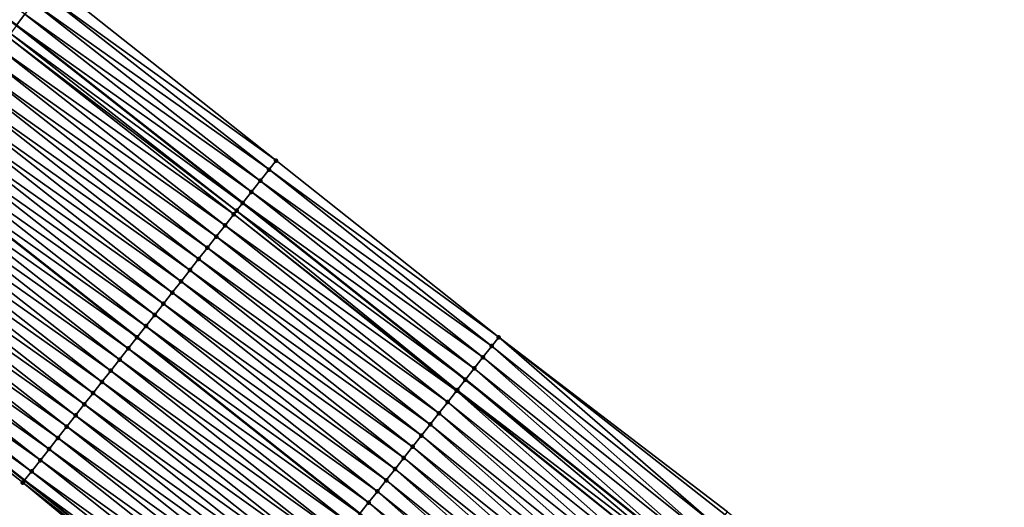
# Model space of a CAD drawing. Header units: feet. Extents: x 2017424 to 2024169, y 808042 to 818730.
# Tile 316 of 329: x 2022584 to 2022653, y 814364 to 814398. Entities that reach past the tile are written whole.
import ezdxf

# ---------------------------------------------------------------- set-up
doc = ezdxf.new("R2010")
doc.units = ezdxf.units.FT
doc.header["$MEASUREMENT"] = 0
for name, color, linetype, lineweight in [('EP_Travel Lane', 172, 'Continuous', 53), ('NB-Road Shots', 141, 'Continuous', 100), ('NB-Road X-Section', 40, 'Continuous', 13), ('STRIPING', 60, 'Continuous', 53)]:
    doc.layers.add(name, color=color, linetype=linetype, lineweight=lineweight)
doc.layers.add('I-77-MM15-17_NB-Surface-BORDER', color=7, linetype='Continuous')
doc.layers.add('I-77-MM15-17_NB-Surface-TIN', color=7, linetype='Continuous')

msp = doc.modelspace()

# ---------------------------------------------------------------- linework, layer by layer
at = {"layer": 'EP_Travel Lane'}
for points in [[(2022436.501383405, 814502.3869688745, 278.5943239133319), (2022453.187408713, 814491.3878505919, 279.3678403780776), (2022469.960548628, 814480.1808451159, 280.1248150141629), (2022486.437712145, 814468.8677524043, 280.8438966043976), (2022502.912455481, 814457.5563213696, 281.6437558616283), (2022519.364863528, 814445.6746814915, 282.397187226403), (2022535.485300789, 814433.8634208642, 283.1943711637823), (2022551.66838287, 814421.904837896, 283.9933528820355), (2022567.623879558, 814409.8696739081, 284.7538583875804), (2022583.578756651, 814397.8349772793, 285.5358198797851), (2022599.492857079, 814385.3559907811, 286.2586982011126), (2022615.16319745, 814372.9462483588, 286.9220823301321), (2022630.910096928, 814360.3592034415, 287.6390134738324), (2022646.363024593, 814347.6813434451, 288.3313061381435), (2022661.816714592, 814335.0028580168, 288.9959065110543), (2022677.206288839, 814321.8069239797, 289.6425014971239), (2022692.293727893, 814308.6974919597, 290.3582548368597), (2022707.399450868, 814295.5359577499, 291.0643092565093), (2022722.423550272, 814282.3528910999, 291.7599435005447), (2022737.447985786, 814269.1695295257, 292.4432068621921), (2022752.449147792, 814255.8455540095, 293.1125022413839), (2022767.371049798, 814242.5469800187, 293.8088153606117), (2022782.395149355, 814229.0650125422, 294.5513637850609)], [(2022422.866419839, 814481.6365759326, 277.5953129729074), (2022439.554069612, 814470.6363868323, 278.3151810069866), (2022455.948422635, 814459.6945810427, 279.0055293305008), (2022472.429681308, 814448.3860954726, 279.7034446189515), (2022488.915409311, 814437.0745433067, 280.252218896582), (2022504.734931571, 814425.6150870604, 280.8348896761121), (2022520.860066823, 814413.8003842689, 281.4652631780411), (2022536.768550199, 814402.0424437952, 282.1749077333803), (2022552.725660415, 814390.006062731, 282.8795338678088), (2022568.682401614, 814377.9699600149, 283.5969408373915), (2022584.137333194, 814365.8545024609, 284.2994493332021), (2022599.807654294, 814353.4460540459, 284.9861975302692), (2022615.215788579, 814341.120437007, 285.6930206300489), (2022630.668926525, 814328.4424044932, 286.3776769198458), (2022646.120596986, 814315.7655759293, 287.1156403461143), (2022661.083339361, 814303.1523471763, 287.8029821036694), (2022676.315716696, 814290.2122915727, 288.5668324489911), (2022691.440887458, 814277.2549136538, 289.3512160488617), (2022706.463531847, 814264.0731237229, 290.1004089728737), (2022721.486653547, 814250.8909149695, 290.8320312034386), (2022736.360581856, 814237.6979294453, 291.5224315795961), (2022751.290612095, 814224.4090451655, 292.2294043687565), (2022765.93421145, 814211.228142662, 292.9237701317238), (2022780.590182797, 814197.6377920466, 293.6343164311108)]]:
    msp.add_polyline3d(points, dxfattribs=at)
at = {"layer": 'I-77-MM15-17_NB-Surface-BORDER', "color": 3, "linetype": 'Continuous', "lineweight": -3}
for points in [[(2022569.977392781, 814413.004066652, 284.9913906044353), (2022585.903485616, 814400.9310511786, 285.7707104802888), (2022601.829217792, 814388.3193375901, 286.4889698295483), (2022617.491384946, 814375.9000271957, 287.1657026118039), (2022633.5776675, 814363.6267319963, 287.9253223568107), (2022649.291633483, 814351.2675721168, 288.6269676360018), (2022664.919051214, 814338.8019111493, 289.3106404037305), (2022680.733654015, 814325.884244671, 289.9714517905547), (2022695.930248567, 814312.9010111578, 290.697844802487), (2022711.129574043, 814299.8068723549, 291.4271212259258), (2022726.199331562, 814286.6760408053, 292.126420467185), (2022741.328782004, 814273.6113015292, 292.790379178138), (2022756.200099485, 814260.074990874, 293.4534923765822), (2022770.134460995, 814245.6629141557, 294.0602586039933), (2022785.345967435, 814232.2590478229, 294.7774756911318)], [(2022780.173136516, 814197.1852651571, 293.5812173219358), (2022765.714295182, 814210.9894531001, 292.8945522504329), (2022751.15893774, 814224.2602618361, 292.2115319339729), (2022736.178017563, 814237.4916983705, 291.4986828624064), (2022721.118423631, 814250.4685502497, 290.782546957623), (2022706.131713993, 814263.6924901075, 290.0551970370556), (2022691.043186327, 814276.7986129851, 289.2953614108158), (2022675.922343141, 814289.7565755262, 288.5111486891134), (2022660.81247296, 814302.8384393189, 287.7624959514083), (2022645.361589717, 814314.8332538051, 286.9877210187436), (2022629.909807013, 814327.5102613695, 286.2553828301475), (2022614.650795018, 814340.4269575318, 285.607187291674), (2022599.440062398, 814352.9787763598, 284.9315571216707), (2022584.010182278, 814365.6929084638, 284.2812309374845), (2022568.561657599, 814377.8087969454, 283.5788104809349)]]:
    msp.add_polyline3d(points, dxfattribs=at)
at = {"layer": 'I-77-MM15-17_NB-Surface-TIN', "color": 128, "linetype": 'Continuous', "lineweight": -3}
for points in [[(2022584.160474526, 814398.6098121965, 285.5963129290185), (2022567.762854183, 814410.0549606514, 284.7712359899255), (2022583.578756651, 814397.8349772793, 285.5358198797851)], [(2022585.361386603, 814400.2091336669, 285.7167679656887), (2022601.829217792, 814388.3193375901, 286.4889698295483), (2022585.903485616, 814400.9310511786, 285.7707104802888)], [(2022601.333572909, 814387.690768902, 286.4416703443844), (2022585.361386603, 814400.2091336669, 285.7167679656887), (2022584.760901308, 814399.4094949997, 285.657553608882)], [(2022601.333572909, 814387.690768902, 286.4416703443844), (2022601.829217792, 814388.3193375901, 286.4889698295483), (2022585.361386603, 814400.2091336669, 285.7167679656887)], [(2022600.714378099, 814386.9055287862, 286.3828030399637), (2022584.760901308, 814399.4094949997, 285.657553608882), (2022584.160474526, 814398.6098121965, 285.5963129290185)], [(2022600.714378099, 814386.9055287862, 286.3828030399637), (2022601.333572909, 814387.690768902, 286.4416703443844), (2022584.760901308, 814399.4094949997, 285.657553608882)], [(2022600.095231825, 814386.1202502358, 286.3221682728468), (2022584.160474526, 814398.6098121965, 285.5963129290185), (2022583.578756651, 814397.8349772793, 285.5358198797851)], [(2022600.095231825, 814386.1202502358, 286.3221682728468), (2022600.714378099, 814386.9055287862, 286.3828030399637), (2022584.160474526, 814398.6098121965, 285.5963129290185)], [(2022599.476211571, 814385.33487189, 286.2569443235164), (2022583.560082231, 814397.8101033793, 285.5338779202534), (2022583.148345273, 814397.2613211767, 285.4851011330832)], [(2022583.560082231, 814397.8101033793, 285.5338779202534), (2022599.492857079, 814385.3559907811, 286.2586982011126), (2022583.578756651, 814397.8349772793, 285.5358198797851)], [(2022599.476211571, 814385.33487189, 286.2569443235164), (2022599.492857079, 814385.3559907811, 286.2586982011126), (2022583.560082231, 814397.8101033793, 285.5338779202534)], [(2022600.095231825, 814386.1202502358, 286.3221682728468), (2022583.578756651, 814397.8349772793, 285.5358198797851), (2022599.492857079, 814385.3559907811, 286.2586982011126)], [(2022598.857320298, 814384.5493914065, 286.1870234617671), (2022582.960038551, 814397.0101316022, 285.4593701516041), (2022582.360365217, 814396.2098804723, 285.3720370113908)], [(2022599.055524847, 814384.8012244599, 286.2143266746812), (2022583.148345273, 814397.2613211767, 285.4851011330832), (2022582.960038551, 814397.0101316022, 285.4593701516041)], [(2022598.857320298, 814384.5493914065, 286.1870234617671), (2022599.055524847, 814384.8012244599, 286.2143266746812), (2022582.960038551, 814397.0101316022, 285.4593701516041)], [(2022599.055524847, 814384.8012244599, 286.2143266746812), (2022599.476211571, 814385.33487189, 286.2569443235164), (2022583.148345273, 814397.2613211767, 285.4851011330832)], [(2022598.238935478, 814383.7635098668, 286.0986596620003), (2022582.360365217, 814396.2098804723, 285.3720370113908), (2022581.760489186, 814395.409782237, 285.291723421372)], [(2022598.238935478, 814383.7635098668, 286.0986596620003), (2022598.857320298, 814384.5493914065, 286.1870234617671), (2022582.360365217, 814396.2098804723, 285.3720370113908)], [(2022597.620447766, 814382.9777098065, 286.014042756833), (2022581.760489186, 814395.409782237, 285.291723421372), (2022581.160585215, 814394.6097050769, 285.2123774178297)], [(2022597.620447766, 814382.9777098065, 286.014042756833), (2022598.238935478, 814383.7635098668, 286.0986596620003), (2022581.760489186, 814395.409782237, 285.291723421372)], [(2022597.001851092, 814382.191996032, 285.9333937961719), (2022581.160585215, 814394.6097050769, 285.2123774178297), (2022580.560596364, 814393.809691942, 285.1359708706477)], [(2022597.001851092, 814382.191996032, 285.9333937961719), (2022597.620447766, 814382.9777098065, 286.014042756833), (2022581.160585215, 814394.6097050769, 285.2123774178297)], [(2022596.383193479, 814381.4063305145, 285.8549639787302), (2022580.560596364, 814393.809691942, 285.1359708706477), (2022579.960495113, 814393.0097635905, 285.0634568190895)], [(2022596.383193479, 814381.4063305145, 285.8549639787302), (2022597.001851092, 814382.191996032, 285.9333937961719), (2022580.560596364, 814393.809691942, 285.1359708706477)], [(2022595.764514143, 814380.6206821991, 285.7773252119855), (2022579.960495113, 814393.0097635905, 285.0634568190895), (2022579.36055997, 814392.2097099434, 284.9851903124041)], [(2022595.764514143, 814380.6206821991, 285.7773252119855), (2022596.383193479, 814381.4063305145, 285.8549639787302), (2022579.960495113, 814393.0097635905, 285.0634568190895)], [(2022595.145880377, 814379.8349977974, 285.6980269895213), (2022579.36055997, 814392.2097099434, 284.9851903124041), (2022578.760670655, 814391.4096217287, 284.9053367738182)], [(2022595.145880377, 814379.8349977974, 285.6980269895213), (2022595.764514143, 814380.6206821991, 285.7773252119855), (2022579.36055997, 814392.2097099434, 284.9851903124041)], [(2022594.52736139, 814379.0492225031, 285.6145489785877), (2022578.760670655, 814391.4096217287, 284.9053367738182), (2022578.16087497, 814390.6094628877, 284.8222407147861)], [(2022594.52736139, 814379.0492225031, 285.6145489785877), (2022595.145880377, 814379.8349977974, 285.6980269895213), (2022578.760670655, 814391.4096217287, 284.9053367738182)], [(2022593.908920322, 814378.2633855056, 285.5282334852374), (2022578.16087497, 814390.6094628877, 284.8222407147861), (2022577.561044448, 814389.8093303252, 284.7403511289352)], [(2022593.908920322, 814378.2633855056, 285.5282334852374), (2022594.52736139, 814379.0492225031, 285.6145489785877), (2022578.16087497, 814390.6094628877, 284.8222407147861)], [(2022593.290358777, 814377.477643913, 285.4463052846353), (2022577.561044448, 814389.8093303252, 284.7403511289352), (2022576.961027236, 814389.0093385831, 284.6649267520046)], [(2022593.290358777, 814377.477643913, 285.4463052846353), (2022593.908920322, 814378.2633855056, 285.5282334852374), (2022577.561044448, 814389.8093303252, 284.7403511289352)], [(2022592.671723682, 814376.6919605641, 285.3670554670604), (2022576.961027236, 814389.0093385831, 284.6649267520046), (2022576.368005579, 814388.2186672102, 284.590270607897)], [(2022592.671723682, 814376.6919605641, 285.3670554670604), (2022593.290358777, 814377.477643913, 285.4463052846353), (2022576.961027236, 814389.0093385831, 284.6649267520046)], [(2022592.053066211, 814375.906294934, 285.2886204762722), (2022576.361013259, 814388.2093444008, 284.5893903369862), (2022575.761145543, 814387.4092398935, 284.5087887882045)], [(2022576.361013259, 814388.2093444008, 284.5893903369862), (2022592.060202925, 814375.9153582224, 285.2895252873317), (2022576.368005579, 814388.2186672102, 284.590270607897)], [(2022592.053066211, 814375.906294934, 285.2886204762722), (2022592.060202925, 814375.9153582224, 285.2895252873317), (2022576.361013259, 814388.2093444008, 284.5893903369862)], [(2022592.671723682, 814376.6919605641, 285.3670554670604), (2022576.368005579, 814388.2186672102, 284.590270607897), (2022592.060202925, 814375.9153582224, 285.2895252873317)], [(2022617.003899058, 814375.281569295, 287.1149934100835), (2022601.333572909, 814387.690768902, 286.4416703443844), (2022600.714378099, 814386.9055287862, 286.3828030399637)], [(2022601.333572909, 814387.690768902, 286.4416703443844), (2022617.491384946, 814375.9000271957, 287.1657026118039), (2022601.829217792, 814388.3193375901, 286.4889698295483)], [(2022617.003899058, 814375.281569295, 287.1149934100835), (2022617.491384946, 814375.9000271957, 287.1657026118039), (2022601.333572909, 814387.690768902, 286.4416703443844)], [(2022591.434470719, 814375.1205802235, 285.2079284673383), (2022575.761145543, 814387.4092398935, 284.5087887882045), (2022575.160993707, 814386.6093496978, 284.4380265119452)], [(2022591.434470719, 814375.1205802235, 285.2079284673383), (2022592.053066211, 814375.906294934, 285.2886204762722), (2022575.761145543, 814387.4092398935, 284.5087887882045)], [(2022590.81573118, 814374.3349795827, 285.132482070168), (2022575.160993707, 814386.6093496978, 284.4380265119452), (2022574.561120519, 814385.8092493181, 284.3576144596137)], [(2022590.81573118, 814374.3349795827, 285.132482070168), (2022591.434470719, 814375.1205802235, 285.2079284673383), (2022575.160993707, 814386.6093496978, 284.4380265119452)], [(2022616.384906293, 814374.4961691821, 287.0487684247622), (2022600.714378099, 814386.9055287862, 286.3828030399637), (2022600.095231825, 814386.1202502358, 286.3221682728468)], [(2022616.384906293, 814374.4961691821, 287.0487684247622), (2022617.003899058, 814375.281569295, 287.1149934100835), (2022600.714378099, 814386.9055287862, 286.3828030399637)], [(2022590.197093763, 814373.5492980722, 285.0533167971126), (2022574.561120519, 814385.8092493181, 284.3576144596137), (2022573.961210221, 814385.0091769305, 284.2784875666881)], [(2022590.197093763, 814373.5492980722, 285.0533167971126), (2022590.81573118, 814374.3349795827, 285.132482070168), (2022574.561120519, 814385.8092493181, 284.3576144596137)], [(2022615.765993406, 814373.7107058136, 286.9796345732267), (2022600.095231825, 814386.1202502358, 286.3221682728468), (2022599.492857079, 814385.3559907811, 286.2586982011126)], [(2022615.765993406, 814373.7107058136, 286.9796345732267), (2022616.384906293, 814374.4961691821, 287.0487684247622), (2022600.095231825, 814386.1202502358, 286.3221682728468)], [(2022589.578402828, 814372.7636589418, 284.976100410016), (2022573.961210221, 814385.0091769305, 284.2784875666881), (2022573.361125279, 814384.2092362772, 284.2054087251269)], [(2022589.578402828, 814372.7636589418, 284.976100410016), (2022590.197093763, 814373.5492980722, 285.0533167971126), (2022573.961210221, 814385.0091769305, 284.2784875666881)], [(2022615.146805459, 814372.9254602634, 286.9205172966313), (2022599.476211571, 814385.33487189, 286.2569443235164), (2022599.055524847, 814384.8012244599, 286.2143266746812)], [(2022599.476211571, 814385.33487189, 286.2569443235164), (2022615.16319745, 814372.9462483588, 286.9220823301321), (2022599.492857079, 814385.3559907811, 286.2586982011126)], [(2022615.146805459, 814372.9254602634, 286.9205172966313), (2022615.16319745, 814372.9462483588, 286.9220823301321), (2022599.476211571, 814385.33487189, 286.2569443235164)], [(2022615.765993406, 814373.7107058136, 286.9796345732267), (2022599.492857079, 814385.3559907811, 286.2586982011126), (2022615.16319745, 814372.9462483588, 286.9220823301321)], [(2022588.959644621, 814371.9780730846, 284.9013338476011), (2022573.361125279, 814384.2092362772, 284.2054087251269), (2022572.76106479, 814383.4092771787, 284.1314830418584)], [(2022588.959644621, 814371.9780730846, 284.9013338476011), (2022589.578402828, 814372.7636589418, 284.976100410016), (2022573.361125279, 814384.2092362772, 284.2054087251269)], [(2022614.527662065, 814372.140179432, 286.859777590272), (2022598.857320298, 814384.5493914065, 286.1870234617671), (2022598.238935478, 814383.7635098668, 286.0986596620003)], [(2022614.570058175, 814372.1940223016, 286.8651849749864), (2022599.055524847, 814384.8012244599, 286.2143266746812), (2022598.857320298, 814384.5493914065, 286.1870234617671)], [(2022614.527662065, 814372.140179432, 286.859777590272), (2022614.570058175, 814372.1940223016, 286.8651849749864), (2022598.857320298, 814384.5493914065, 286.1870234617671)], [(2022614.570058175, 814372.1940223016, 286.8651849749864), (2022615.146805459, 814372.9254602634, 286.9205172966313), (2022599.055524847, 814384.8012244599, 286.2143266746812)], [(2022613.909055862, 814371.3544732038, 286.7794755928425), (2022598.238935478, 814383.7635098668, 286.0986596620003), (2022597.620447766, 814382.9777098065, 286.014042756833)], [(2022613.909055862, 814371.3544732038, 286.7794755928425), (2022614.527662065, 814372.140179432, 286.859777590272), (2022598.238935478, 814383.7635098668, 286.0986596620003)], [(2022588.34083234, 814371.1925300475, 284.8285364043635), (2022572.76106479, 814383.4092771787, 284.1314830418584), (2022572.161014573, 814382.6093103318, 284.0572016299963)], [(2022588.34083234, 814371.1925300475, 284.8285364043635), (2022588.959644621, 814371.9780730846, 284.9013338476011), (2022572.76106479, 814383.4092771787, 284.1314830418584)], [(2022613.290521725, 814370.5687099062, 286.6965492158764), (2022597.620447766, 814382.9777098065, 286.014042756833), (2022597.001851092, 814382.191996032, 285.9333937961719)], [(2022613.290521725, 814370.5687099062, 286.6965492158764), (2022613.909055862, 814371.3544732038, 286.7794755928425), (2022597.620447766, 814382.9777098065, 286.014042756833)], [(2022587.722047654, 814370.406965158, 284.7547340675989), (2022572.161014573, 814382.6093103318, 284.0572016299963), (2022571.561008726, 814381.8093100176, 283.9813836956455)], [(2022587.722047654, 814370.406965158, 284.7547340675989), (2022588.34083234, 814371.1925300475, 284.8285364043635), (2022572.161014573, 814382.6093103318, 284.0572016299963)], [(2022612.67182197, 814369.7830777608, 286.6196539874), (2022597.001851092, 814382.191996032, 285.9333937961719), (2022596.383193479, 814381.4063305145, 285.8549639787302)], [(2022612.67182197, 814369.7830777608, 286.6196539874), (2022613.290521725, 814370.5687099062, 286.6965492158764), (2022597.001851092, 814382.191996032, 285.9333937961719)], [(2022587.103318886, 814369.6213559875, 284.6788954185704), (2022571.561008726, 814381.8093100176, 283.9813836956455), (2022570.961074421, 814381.0092557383, 283.9030881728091)], [(2022587.103318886, 814369.6213559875, 284.6788954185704), (2022587.722047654, 814370.406965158, 284.7547340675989), (2022571.561008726, 814381.8093100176, 283.9813836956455)], [(2022586.484666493, 814368.8356863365, 284.6002755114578), (2022570.961074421, 814381.0092557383, 283.9030881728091), (2022570.361154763, 814380.2091904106, 283.8242853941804)], [(2022586.484666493, 814368.8356863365, 284.6002755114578), (2022587.103318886, 814369.6213559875, 284.6788954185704), (2022570.961074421, 814381.0092557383, 283.9030881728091)], [(2022612.053046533, 814368.9975055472, 286.5455147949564), (2022596.383193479, 814381.4063305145, 285.8549639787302), (2022595.764514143, 814380.6206821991, 285.7773252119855)], [(2022612.053046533, 814368.9975055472, 286.5455147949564), (2022612.67182197, 814369.7830777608, 286.6196539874), (2022596.383193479, 814381.4063305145, 285.8549639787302)], [(2022585.865943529, 814368.0500725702, 284.5242255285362), (2022570.361154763, 814380.2091904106, 283.8242853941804), (2022569.761141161, 814379.4091959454, 283.7487359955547)], [(2022585.865943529, 814368.0500725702, 284.5242255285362), (2022586.484666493, 814368.8356863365, 284.6002755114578), (2022570.361154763, 814380.2091904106, 283.8242853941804)], [(2022611.434332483, 814368.2118847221, 286.4691401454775), (2022595.764514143, 814380.6206821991, 285.7773252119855), (2022595.145880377, 814379.8349977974, 285.6980269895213)], [(2022611.434332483, 814368.2118847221, 286.4691401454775), (2022612.053046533, 814368.9975055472, 286.5455147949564), (2022595.764514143, 814380.6206821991, 285.7773252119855)], [(2022585.247258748, 814367.264428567, 284.4467850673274), (2022569.761141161, 814379.4091959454, 283.7487359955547), (2022569.161252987, 814378.6091068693, 283.6688429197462)], [(2022585.247258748, 814367.264428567, 284.4467850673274), (2022585.865943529, 814368.0500725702, 284.5242255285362), (2022569.761141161, 814379.4091959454, 283.7487359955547)], [(2022610.815590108, 814367.426286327, 286.3937969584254), (2022595.145880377, 814379.8349977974, 285.6980269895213), (2022594.52736139, 814379.0492225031, 285.6145489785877)], [(2022610.815590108, 814367.426286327, 286.3937969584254), (2022611.434332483, 814368.2118847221, 286.4691401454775), (2022595.145880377, 814379.8349977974, 285.6980269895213)], [(2022610.196991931, 814366.6405737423, 286.3132026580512), (2022594.52736139, 814379.0492225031, 285.6145489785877), (2022593.908920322, 814378.2633855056, 285.5282334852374)], [(2022610.196991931, 814366.6405737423, 286.3132026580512), (2022610.815590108, 814367.426286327, 286.3937969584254), (2022594.52736139, 814379.0492225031, 285.6145489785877)], [(2022584.628560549, 814366.478795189, 284.3698332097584), (2022569.161252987, 814378.6091068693, 283.6688429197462), (2022568.682401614, 814377.9699600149, 283.5969408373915)], [(2022584.628560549, 814366.478795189, 284.3698332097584), (2022585.247258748, 814367.264428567, 284.4467850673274), (2022569.161252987, 814378.6091068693, 283.6688429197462)], [(2022609.578421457, 814365.8548392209, 286.2315995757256), (2022593.908920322, 814378.2633855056, 285.5282334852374), (2022593.290358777, 814377.477643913, 285.4463052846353)], [(2022609.578421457, 814365.8548392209, 286.2315995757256), (2022610.196991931, 814366.6405737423, 286.3132026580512), (2022593.908920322, 814378.2633855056, 285.5282334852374)], [(2022568.561657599, 814377.8087969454, 283.5788104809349), (2022584.137333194, 814365.8545024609, 284.2994493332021), (2022568.682401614, 814377.9699600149, 283.5969408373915)], [(2022584.010182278, 814365.6929084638, 284.2812309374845), (2022584.137333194, 814365.8545024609, 284.2994493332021), (2022568.561657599, 814377.8087969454, 283.5788104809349)], [(2022584.628560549, 814366.478795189, 284.3698332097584), (2022568.682401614, 814377.9699600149, 283.5969408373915), (2022584.137333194, 814365.8545024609, 284.2994493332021)], [(2022608.960006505, 814365.0689815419, 286.144332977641), (2022593.290358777, 814377.477643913, 285.4463052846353), (2022592.671723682, 814376.6919605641, 285.3670554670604)], [(2022608.960006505, 814365.0689815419, 286.144332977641), (2022609.578421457, 814365.8548392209, 286.2315995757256), (2022593.290358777, 814377.477643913, 285.4463052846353)], [(2022608.341139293, 814364.2834820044, 286.0735358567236), (2022592.671723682, 814376.6919605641, 285.3670554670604), (2022592.060202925, 814375.9153582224, 285.2895252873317)], [(2022608.341139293, 814364.2834820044, 286.0735358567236), (2022608.960006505, 814365.0689815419, 286.144332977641), (2022592.671723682, 814376.6919605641, 285.3670554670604)], [(2022607.722395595, 814363.497884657, 285.9982408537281), (2022592.053066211, 814375.906294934, 285.2886204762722), (2022591.434470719, 814375.1205802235, 285.2079284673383)], [(2022592.053066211, 814375.906294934, 285.2886204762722), (2022607.729571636, 814363.506995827, 285.999114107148), (2022592.060202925, 814375.9153582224, 285.2895252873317)], [(2022607.722395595, 814363.497884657, 285.9982408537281), (2022607.729571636, 814363.506995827, 285.999114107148), (2022592.053066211, 814375.906294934, 285.2886204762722)], [(2022608.341139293, 814364.2834820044, 286.0735358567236), (2022592.060202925, 814375.9153582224, 285.2895252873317), (2022607.729571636, 814363.506995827, 285.999114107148)], [(2022632.788244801, 814362.6596924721, 287.8393589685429), (2022617.491384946, 814375.9000271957, 287.1657026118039), (2022617.003899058, 814375.281569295, 287.1149934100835)], [(2022632.788244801, 814362.6596924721, 287.8393589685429), (2022633.420619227, 814363.4343592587, 287.9084121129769), (2022617.491384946, 814375.9000271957, 287.1657026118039)], [(2022633.420619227, 814363.4343592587, 287.9084121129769), (2022633.5776675, 814363.6267319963, 287.9253223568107), (2022617.491384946, 814375.9000271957, 287.1657026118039)], [(2022632.155829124, 814361.8850595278, 287.7718042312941), (2022617.003899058, 814375.281569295, 287.1149934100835), (2022616.384906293, 814374.4961691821, 287.0487684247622)], [(2022632.155829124, 814361.8850595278, 287.7718042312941), (2022632.788244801, 814362.6596924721, 287.8393589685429), (2022617.003899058, 814375.281569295, 287.1149934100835)], [(2022607.103634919, 814362.7123007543, 285.9235641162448), (2022591.434470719, 814375.1205802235, 285.2079284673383), (2022590.81573118, 814374.3349795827, 285.132482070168)], [(2022607.103634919, 814362.7123007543, 285.9235641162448), (2022607.722395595, 814363.497884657, 285.9982408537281), (2022591.434470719, 814375.1205802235, 285.2079284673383)], [(2022606.484939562, 814361.9266651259, 285.8465087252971), (2022590.81573118, 814374.3349795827, 285.132482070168), (2022590.197093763, 814373.5492980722, 285.0533167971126)], [(2022606.484939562, 814361.9266651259, 285.8465087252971), (2022607.103634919, 814362.7123007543, 285.9235641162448), (2022590.81573118, 814374.3349795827, 285.132482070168)], [(2022631.523494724, 814361.1103599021, 287.7012971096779), (2022616.384906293, 814374.4961691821, 287.0487684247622), (2022615.765993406, 814373.7107058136, 286.9796345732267)], [(2022631.523494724, 814361.1103599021, 287.7012971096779), (2022632.155829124, 814361.8850595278, 287.7718042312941), (2022616.384906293, 814374.4961691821, 287.0487684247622)], [(2022605.866325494, 814361.1409651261, 285.7664931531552), (2022590.197093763, 814373.5492980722, 285.0533167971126), (2022589.578402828, 814372.7636589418, 284.976100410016)], [(2022605.866325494, 814361.1409651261, 285.7664931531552), (2022606.484939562, 814361.9266651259, 285.8465087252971), (2022590.197093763, 814373.5492980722, 285.0533167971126)], [(2022615.765993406, 814373.7107058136, 286.9796345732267), (2022615.16319745, 814372.9462483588, 286.9220823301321), (2022630.910096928, 814360.3592034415, 287.6390134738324)], [(2022631.523494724, 814361.1103599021, 287.7012971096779), (2022615.765993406, 814373.7107058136, 286.9796345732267), (2022630.910096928, 814360.3592034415, 287.6390134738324)], [(2022605.247678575, 814360.3552911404, 285.6876738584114), (2022589.578402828, 814372.7636589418, 284.976100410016), (2022588.959644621, 814371.9780730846, 284.9013338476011)], [(2022605.247678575, 814360.3552911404, 285.6876738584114), (2022605.866325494, 814361.1409651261, 285.7664931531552), (2022589.578402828, 814372.7636589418, 284.976100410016)], [(2022630.581264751, 814359.956535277, 287.6058754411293), (2022615.146805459, 814372.9254602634, 286.9205172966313), (2022614.570058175, 814372.1940223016, 286.8651849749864)], [(2022630.890987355, 814360.3358021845, 287.637073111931), (2022615.16319745, 814372.9462483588, 286.9220823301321), (2022615.146805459, 814372.9254602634, 286.9205172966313)], [(2022630.581264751, 814359.956535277, 287.6058754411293), (2022630.890987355, 814360.3358021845, 287.637073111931), (2022615.146805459, 814372.9254602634, 286.9205172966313)], [(2022630.890987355, 814360.3358021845, 287.637073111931), (2022630.910096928, 814360.3592034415, 287.6390134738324), (2022615.16319745, 814372.9462483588, 286.9220823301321)], [(2022604.628980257, 814359.5696578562, 285.6107262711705), (2022588.959644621, 814371.9780730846, 284.9013338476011), (2022588.34083234, 814371.1925300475, 284.8285364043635)], [(2022604.628980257, 814359.5696578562, 285.6107262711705), (2022605.247678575, 814360.3552911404, 285.6876738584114), (2022588.959644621, 814371.9780730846, 284.9013338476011)], [(2022629.626691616, 814358.7860968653, 287.4825073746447), (2022614.527662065, 814372.140179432, 286.859777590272), (2022613.909055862, 814371.3544732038, 286.7794755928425)], [(2022630.258762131, 814359.5610129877, 287.5626001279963), (2022614.570058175, 814372.1940223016, 286.8651849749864), (2022614.527662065, 814372.140179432, 286.859777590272)], [(2022629.626691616, 814358.7860968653, 287.4825073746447), (2022630.258762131, 814359.5610129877, 287.5626001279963), (2022614.527662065, 814372.140179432, 286.859777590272)], [(2022630.258762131, 814359.5610129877, 287.5626001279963), (2022630.581264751, 814359.956535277, 287.6058754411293), (2022614.570058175, 814372.1940223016, 286.8651849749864)], [(2022604.010239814, 814358.7840579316, 285.5353127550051), (2022588.34083234, 814371.1925300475, 284.8285364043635), (2022587.722047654, 814370.406965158, 284.7547340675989)], [(2022604.010239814, 814358.7840579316, 285.5353127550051), (2022604.628980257, 814359.5696578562, 285.6107262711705), (2022588.34083234, 814371.1925300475, 284.8285364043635)], [(2022628.994688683, 814358.0111252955, 287.3999596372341), (2022613.909055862, 814371.3544732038, 286.7794755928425), (2022613.290521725, 814370.5687099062, 286.6965492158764)], [(2022628.994688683, 814358.0111252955, 287.3999596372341), (2022629.626691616, 814358.7860968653, 287.4825073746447), (2022613.909055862, 814371.3544732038, 286.7794755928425)], [(2022603.391582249, 814357.9983923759, 285.4568811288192), (2022587.722047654, 814370.406965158, 284.7547340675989), (2022587.103318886, 814369.6213559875, 284.6788954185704)], [(2022603.391582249, 814357.9983923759, 285.4568811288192), (2022604.010239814, 814358.7840579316, 285.5353127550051), (2022587.722047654, 814370.406965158, 284.7547340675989)], [(2022628.36253157, 814357.23628022, 287.323012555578), (2022613.290521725, 814370.5687099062, 286.6965492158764), (2022612.67182197, 814369.7830777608, 286.6196539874)], [(2022628.36253157, 814357.23628022, 287.323012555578), (2022628.994688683, 814358.0111252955, 287.3999596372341), (2022613.290521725, 814370.5687099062, 286.6965492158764)], [(2022627.73026384, 814356.4615258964, 287.2500836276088), (2022612.67182197, 814369.7830777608, 286.6196539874), (2022612.053046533, 814368.9975055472, 286.5455147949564)], [(2022627.73026384, 814356.4615258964, 287.2500836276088), (2022628.36253157, 814357.23628022, 287.323012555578), (2022612.67182197, 814369.7830777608, 286.6196539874)], [(2022602.77296212, 814357.2126971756, 285.3770862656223), (2022587.103318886, 814369.6213559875, 284.6788954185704), (2022586.484666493, 814368.8356863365, 284.6002755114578)], [(2022602.77296212, 814357.2126971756, 285.3770862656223), (2022603.391582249, 814357.9983923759, 285.4568811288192), (2022587.103318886, 814369.6213559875, 284.6788954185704)], [(2022627.098090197, 814355.686694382, 287.1737369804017), (2022612.053046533, 814368.9975055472, 286.5455147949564), (2022611.434332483, 814368.2118847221, 286.4691401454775)], [(2022627.098090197, 814355.686694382, 287.1737369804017), (2022627.73026384, 814356.4615258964, 287.2500836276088), (2022612.053046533, 814368.9975055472, 286.5455147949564)], [(2022602.154310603, 814356.4270268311, 285.2984344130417), (2022586.484666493, 814368.8356863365, 284.6002755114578), (2022585.865943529, 814368.0500725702, 284.5242255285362)], [(2022602.154310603, 814356.4270268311, 285.2984344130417), (2022602.77296212, 814357.2126971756, 285.3770862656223), (2022586.484666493, 814368.8356863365, 284.6002755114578)], [(2022601.535740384, 814355.6412921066, 285.216821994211), (2022585.865943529, 814368.0500725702, 284.5242255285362), (2022585.247258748, 814367.264428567, 284.4467850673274)], [(2022601.535740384, 814355.6412921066, 285.216821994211), (2022602.154310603, 814356.4270268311, 285.2984344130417), (2022585.865943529, 814368.0500725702, 284.5242255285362)], [(2022626.465941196, 814354.9118426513, 287.0964952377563), (2022611.434332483, 814368.2118847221, 286.4691401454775), (2022610.815590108, 814367.426286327, 286.3937969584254)], [(2022626.465941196, 814354.9118426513, 287.0964952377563), (2022627.098090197, 814355.686694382, 287.1737369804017), (2022611.434332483, 814368.2118847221, 286.4691401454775)], [(2022600.917062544, 814354.8556426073, 285.1391287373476), (2022585.247258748, 814367.264428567, 284.4467850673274), (2022584.628560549, 814366.478795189, 284.3698332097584)], [(2022600.917062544, 814354.8556426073, 285.1391287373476), (2022601.535740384, 814355.6412921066, 285.216821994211), (2022585.247258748, 814367.264428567, 284.4467850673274)], [(2022625.833894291, 814354.1369071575, 287.0155448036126), (2022610.815590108, 814367.426286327, 286.3937969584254), (2022610.196991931, 814366.6405737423, 286.3132026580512)], [(2022625.833894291, 814354.1369071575, 287.0155448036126), (2022626.465941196, 814354.9118426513, 287.0964952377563), (2022610.815590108, 814367.426286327, 286.3937969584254)], [(2022600.298460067, 814354.0699334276, 285.0586910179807), (2022584.628560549, 814366.478795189, 284.3698332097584), (2022584.137333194, 814365.8545024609, 284.2994493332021)], [(2022600.298460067, 814354.0699334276, 285.0586910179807), (2022600.917062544, 814354.8556426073, 285.1391287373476), (2022584.628560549, 814366.478795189, 284.3698332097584)], [(2022625.201882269, 814353.3619430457, 286.9333272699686), (2022610.196991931, 814366.6405737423, 286.3132026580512), (2022609.578421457, 814365.8548392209, 286.2315995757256)], [(2022625.201882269, 814353.3619430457, 286.9333272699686), (2022625.833894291, 814354.1369071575, 287.0155448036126), (2022610.196991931, 814366.6405737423, 286.3132026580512)], [(2022584.010182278, 814365.6929084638, 284.2812309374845), (2022599.807654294, 814353.4460540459, 284.9861975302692), (2022584.137333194, 814365.8545024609, 284.2994493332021)], [(2022599.680156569, 814353.2839874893, 284.9673657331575), (2022599.807654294, 814353.4460540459, 284.9861975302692), (2022584.010182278, 814365.6929084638, 284.2812309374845)], [(2022599.440062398, 814352.9787763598, 284.9315571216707), (2022599.680156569, 814353.2839874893, 284.9673657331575), (2022584.010182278, 814365.6929084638, 284.2812309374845)], [(2022600.298460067, 814354.0699334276, 285.0586910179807), (2022584.137333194, 814365.8545024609, 284.2994493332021), (2022599.807654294, 814353.4460540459, 284.9861975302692)], [(2022624.569836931, 814352.5870062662, 286.8523199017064), (2022609.578421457, 814365.8548392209, 286.2315995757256), (2022608.960006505, 814365.0689815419, 286.144332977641)], [(2022624.569836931, 814352.5870062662, 286.8523199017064), (2022625.201882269, 814353.3619430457, 286.9333272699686), (2022609.578421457, 814365.8548392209, 286.2315995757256)], [(2022623.937669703, 814351.8121694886, 286.7757402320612), (2022608.960006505, 814365.0689815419, 286.144332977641), (2022608.341139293, 814364.2834820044, 286.0735358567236)], [(2022623.937669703, 814351.8121694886, 286.7757402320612), (2022624.569836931, 814352.5870062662, 286.8523199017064), (2022608.960006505, 814365.0689815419, 286.144332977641)], [(2022608.341139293, 814364.2834820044, 286.0735358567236), (2022607.729571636, 814363.506995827, 285.999114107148), (2022623.312779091, 814351.0462764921, 286.7004865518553)], [(2022623.937669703, 814351.8121694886, 286.7757402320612), (2022608.341139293, 814364.2834820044, 286.0735358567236), (2022623.312779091, 814351.0462764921, 286.7004865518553)]]:
    msp.add_3dface(points, dxfattribs=at)
at = {"layer": 'NB-Road Shots', "lineweight": 100}
for p in [(2022601.333572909, 814387.690768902, 286.4416703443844), (2022601.829217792, 814388.3193375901, 286.4889698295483), (2022600.714378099, 814386.9055287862, 286.3828030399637), (2022600.095231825, 814386.1202502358, 286.3221682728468), (2022599.476211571, 814385.33487189, 286.2569443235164), (2022598.857320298, 814384.5493914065, 286.1870234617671), (2022599.055524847, 814384.8012244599, 286.2143266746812), (2022598.238935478, 814383.7635098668, 286.0986596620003), (2022597.620447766, 814382.9777098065, 286.014042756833), (2022597.001851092, 814382.191996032, 285.9333937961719), (2022596.383193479, 814381.4063305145, 285.8549639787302), (2022595.764514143, 814380.6206821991, 285.7773252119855), (2022595.145880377, 814379.8349977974, 285.6980269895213), (2022594.52736139, 814379.0492225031, 285.6145489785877), (2022593.908920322, 814378.2633855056, 285.5282334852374), (2022593.290358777, 814377.477643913, 285.4463052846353), (2022592.671723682, 814376.6919605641, 285.3670554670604), (2022592.053066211, 814375.906294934, 285.2886204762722), (2022617.491384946, 814375.9000271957, 287.1657026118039), (2022617.003899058, 814375.281569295, 287.1149934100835), (2022591.434470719, 814375.1205802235, 285.2079284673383), (2022590.81573118, 814374.3349795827, 285.132482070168), (2022616.384906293, 814374.4961691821, 287.0487684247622), (2022590.197093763, 814373.5492980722, 285.0533167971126), (2022615.765993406, 814373.7107058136, 286.9796345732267), (2022589.578402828, 814372.7636589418, 284.976100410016), (2022615.146805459, 814372.9254602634, 286.9205172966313), (2022588.959644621, 814371.9780730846, 284.9013338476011), (2022614.527662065, 814372.140179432, 286.859777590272), (2022614.570058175, 814372.1940223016, 286.8651849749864), (2022588.34083234, 814371.1925300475, 284.8285364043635), (2022613.909055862, 814371.3544732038, 286.7794755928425), (2022587.722047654, 814370.406965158, 284.7547340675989), (2022613.290521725, 814370.5687099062, 286.6965492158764), (2022612.67182197, 814369.7830777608, 286.6196539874), (2022587.103318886, 814369.6213559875, 284.6788954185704), (2022612.053046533, 814368.9975055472, 286.5455147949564), (2022586.484666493, 814368.8356863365, 284.6002755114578), (2022585.865943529, 814368.0500725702, 284.5242255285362), (2022611.434332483, 814368.2118847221, 286.4691401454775), (2022585.247258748, 814367.264428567, 284.4467850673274), (2022610.815590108, 814367.426286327, 286.3937969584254), (2022584.628560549, 814366.478795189, 284.3698332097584), (2022610.196991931, 814366.6405737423, 286.3132026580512), (2022584.010182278, 814365.6929084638, 284.2812309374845), (2022609.578421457, 814365.8548392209, 286.2315995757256), (2022608.960006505, 814365.0689815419, 286.144332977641), (2022608.341139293, 814364.2834820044, 286.0735358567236)]:
    msp.add_point(p, dxfattribs=at)
at = {"layer": 'NB-Road X-Section', "extrusion": (0.7978271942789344, -0.6018016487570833, 0.03614614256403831), "elevation": 1123576.543018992, "flags": 128}
msp.add_lwpolyline([(1868167.561409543, -40353.55765314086), (1868166.658618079, -40353.61163092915), (1868165.658618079, -40353.67088400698), (1868164.658618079, -40353.7321647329), (1868163.658618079, -40353.7946405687), (1868162.9725524, -40353.84344925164), (1868162.658618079, -40353.86919705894), (1868161.658618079, -40353.95658730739), (1868160.658618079, -40354.03695341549), (1868159.658618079, -40354.11635130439), (1868158.658618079, -40354.19280781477), (1868157.658618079, -40354.26536928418), (1868156.658618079, -40354.34368697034), (1868155.658618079, -40354.42359272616), (1868154.658618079, -40354.50674312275), (1868153.658618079, -40354.58868625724), (1868152.658618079, -40354.66415995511), (1868151.658618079, -40354.73974576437), (1868150.658618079, -40354.82040001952), (1868149.658618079, -40354.89120856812), (1868148.658618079, -40354.97167320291), (1868147.658618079, -40355.05085183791), (1868146.658618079, -40355.12397846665), (1868145.658618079, -40355.19795249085), (1868144.658618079, -40355.27228247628), (1868143.658618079, -40355.34814998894), (1868142.658618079, -40355.42649671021), (1868141.658618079, -40355.50535101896), (1868140.658618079, -40355.5809498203), (1868139.658618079, -40355.66089513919), (1868138.658618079, -40355.75098645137)], dxfattribs=at)
at = {"layer": 'NB-Road X-Section', "extrusion": (0.7834794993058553, -0.6204308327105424, 0.03500651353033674), "elevation": 1079405.474314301, "flags": 128}
msp.add_lwpolyline([(1894102.014922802, -37522.73164759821), (1894101.214448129, -37522.77897609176), (1894100.214448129, -37522.837879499), (1894099.214448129, -37522.89855145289), (1894098.214448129, -37522.96381540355), (1894097.534922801, -37523.00645918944), (1894097.214448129, -37523.0337791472), (1894096.214448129, -37523.12219713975), (1894095.214448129, -37523.20686593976), (1894094.214448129, -37523.28756436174), (1894093.214448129, -37523.36604227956), (1894092.214448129, -37523.44372866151), (1894091.214448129, -37523.52307551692), (1894090.214448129, -37523.60660472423), (1894089.21444813, -37523.69297315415), (1894088.214448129, -37523.77495160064), (1894087.214448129, -37523.85425002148), (1894086.214448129, -37523.9327331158), (1894085.214448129, -37524.01347461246), (1894084.21444813, -37524.0889672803), (1894083.21444813, -37524.16818110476), (1894082.214448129, -37524.24544484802), (1894081.214448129, -37524.32025726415), (1894080.214448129, -37524.39309935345), (1894079.214448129, -37524.46694695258), (1894078.214448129, -37524.54283211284), (1894077.214448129, -37524.62150023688), (1894076.214448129, -37524.69759686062), (1894075.214448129, -37524.77508481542), (1894074.214448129, -37524.85208386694), (1894073.214448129, -37524.94074047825)], dxfattribs=at)
at = {"layer": 'NB-Road X-Section', "extrusion": (0.7834794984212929, -0.620430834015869, 0.03500651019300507), "elevation": 1079425.471461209, "flags": 128}
msp.add_lwpolyline([(1894102.003630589, -37522.75135049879), (1894101.216147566, -37522.80209080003), (1894100.216147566, -37522.86835640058), (1894099.216147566, -37522.93753265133), (1894098.216147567, -37522.99668618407), (1894097.284678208, -37523.05205244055), (1894097.216147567, -37523.05746314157), (1894096.216147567, -37523.13781438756), (1894095.216147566, -37523.22079162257), (1894094.216147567, -37523.29773401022), (1894093.216147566, -37523.37191867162), (1894092.216147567, -37523.44834016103), (1894091.216147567, -37523.52372955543), (1894090.216147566, -37523.6043732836), (1894089.216147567, -37523.68602641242), (1894088.216147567, -37523.7733465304), (1894087.216147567, -37523.84418707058), (1894086.216147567, -37523.91952825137), (1894085.216147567, -37523.99425078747), (1894084.216147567, -37524.07135343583), (1894083.216147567, -37524.15141808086), (1894082.216147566, -37524.23028571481), (1894081.216147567, -37524.30728049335), (1894080.216147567, -37524.38274026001), (1894079.216147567, -37524.46121998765), (1894078.216147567, -37524.54106378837), (1894077.216147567, -37524.61976387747), (1894076.216147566, -37524.7014263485), (1894075.216147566, -37524.77916725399), (1894074.216147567, -37524.85965430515), (1894073.216147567, -37524.951035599), (1894072.827821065, -37524.9868661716)], dxfattribs=at)
at = {"layer": 'STRIPING'}
msp.add_polyline3d([(2022429.900988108, 814492.3422560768, 278.1123968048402), (2022446.587706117, 814481.3426811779, 278.8630366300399), (2022463.177533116, 814470.2640574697, 279.5867331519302), (2022479.656651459, 814458.9531510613, 280.2955097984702), (2022496.134306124, 814447.6432492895, 281.0531360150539), (2022512.280676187, 814435.9659479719, 281.719148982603), (2022528.403206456, 814424.1531538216, 282.4420169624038), (2022544.454995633, 814412.2905162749, 283.1390962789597), (2022560.412349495, 814400.25395143, 283.8352858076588), (2022576.368005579, 814388.2186672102, 284.590270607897), (2022592.060202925, 814375.9153582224, 285.2895252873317), (2022607.729571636, 814363.506995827, 285.999114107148), (2022623.312779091, 814351.0462764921, 286.7004865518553), (2022638.765153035, 814338.3688707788, 287.4128941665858), (2022654.217895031, 814325.6911631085, 288.111932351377), (2022669.346340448, 814312.7164195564, 288.8136370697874), (2022684.43468856, 814299.6069789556, 289.509568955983), (2022699.497433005, 814286.4848495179, 290.2325826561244), (2022714.520548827, 814273.3026459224, 290.9644220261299), (2022729.544161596, 814260.1200062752, 291.6779691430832), (2022744.482019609, 814246.8611728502, 292.3705130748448), (2022759.407718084, 814233.5674202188, 293.0773944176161), (2022774.237687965, 814220.2279356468, 293.7877521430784)], dxfattribs=at)

doc.saveas('drawing.dxf')
